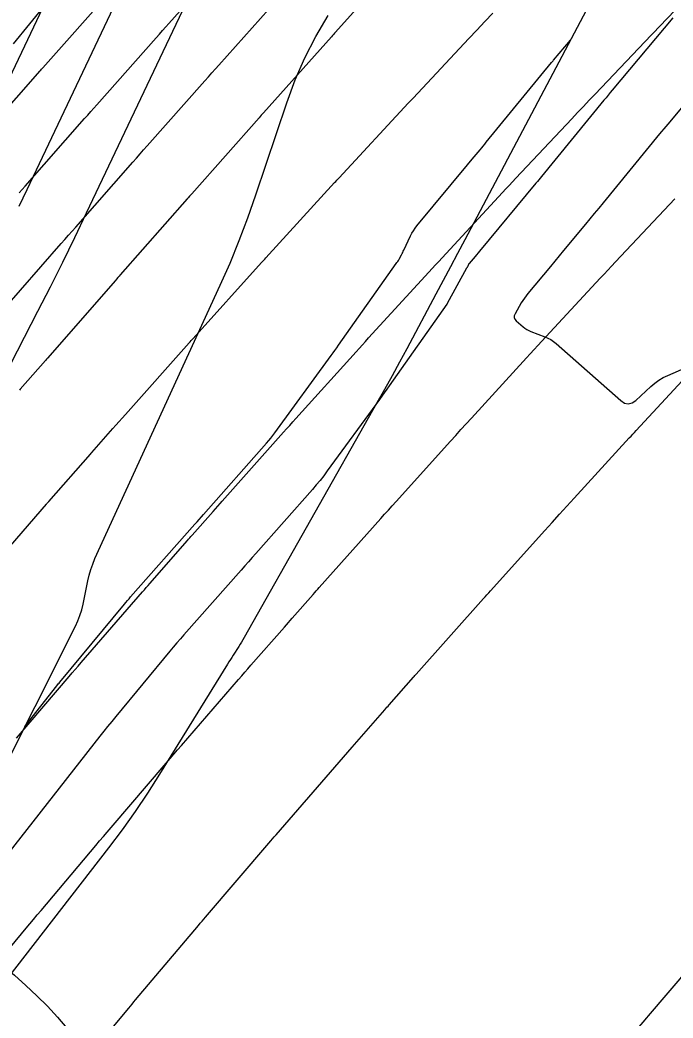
# Model space of a CAD drawing. Extents: x 1005228 to 1008882, y 1883389 to 1885754.
# Drawn here: x 1008153.43 to 1008183.57, y 1884601.98 to 1884648.04 of the extents above; entities that cross this region are included whole.
import ezdxf

# ---------------------------------------------------------------- set-up
doc = ezdxf.new("R2010")
doc.units = 0
for name, color, linetype in [('ATDIMS', 7, 'Continuous'), ('C-ANNO-NOTE', 7, 'Continuous'), ('R_Erosion', 7, 'Continuous'), ('S_BRIDGE', 7, 'Continuous'), ('TSOBSTACLE', 7, 'Continuous')]:
    doc.layers.add(name, color=color, linetype=linetype)

msp = doc.modelspace()

# ---------------------------------------------------------------- linework, layer by layer
at = {"layer": 'ATDIMS'}
for points in [[(1008153.392, 1884640.055), (1008153.53, 1884640.213), (1008153.668, 1884640.37), (1008156.411, 1884643.486), (1008156.554, 1884643.647), (1008156.696, 1884643.808), (1008156.838, 1884643.969), (1008156.981, 1884644.13), (1008159.72, 1884647.221), (1008159.866, 1884647.386), (1008160.013, 1884647.551), (1008160.159, 1884647.715), (1008160.306, 1884647.88), (1008162.813, 1884650.69)], [(1008183.567, 1884648.134), (1008180.769, 1884644.799), (1008180.673, 1884644.684), (1008180.577, 1884644.569), (1008180.481, 1884644.453), (1008180.386, 1884644.337), (1008177.504, 1884640.822), (1008177.44, 1884640.743), (1008177.375, 1884640.664), (1008177.31, 1884640.585), (1008177.245, 1884640.507), (1008174.634, 1884637.363), (1008174.435, 1884637.124), (1008174.164, 1884636.798), (1008174.151, 1884636.781), (1008174.139, 1884636.764), (1008174.129, 1884636.746), (1008174.119, 1884636.728), (1008174.084, 1884636.653), (1008174.075, 1884636.634), (1008174.066, 1884636.615), (1008174.056, 1884636.597), (1008174.046, 1884636.579), (1008173.154, 1884634.96), (1008173.148, 1884634.95), (1008173.142, 1884634.939), (1008173.135, 1884634.929), (1008173.128, 1884634.92), (1008170.467, 1884631.154), (1008170.355, 1884630.996), (1008170.242, 1884630.839), (1008170.129, 1884630.682), (1008170.016, 1884630.525), (1008167.609, 1884627.226), (1008167.446, 1884627.008), (1008167.278, 1884626.793), (1008167.105, 1884626.583), (1008166.927, 1884626.377), (1008164.315, 1884623.418), (1008164.147, 1884623.227), (1008163.978, 1884623.037), (1008163.81, 1884622.846), (1008163.641, 1884622.656), (1008160.998, 1884619.669), (1008160.832, 1884619.48), (1008160.667, 1884619.29), (1008160.504, 1884619.098), (1008160.343, 1884618.905), (1008157.846, 1884615.893), (1008157.66, 1884615.667), (1008157.475, 1884615.44), (1008157.293, 1884615.212), (1008157.111, 1884614.982), (1008151.571, 1884607.922)], [(1008151.31, 1884603.241), (1008153.71, 1884606.123), (1008153.882, 1884606.33), (1008154.054, 1884606.535), (1008154.227, 1884606.741), (1008154.4, 1884606.946), (1008156.931, 1884609.945), (1008157.105, 1884610.151), (1008157.279, 1884610.356), (1008157.454, 1884610.562), (1008157.63, 1884610.767), (1008160.178, 1884613.746), (1008160.354, 1884613.951), (1008160.53, 1884614.156), (1008160.706, 1884614.36), (1008160.883, 1884614.565), (1008163.521, 1884617.606), (1008163.663, 1884617.77), (1008163.805, 1884617.934), (1008163.948, 1884618.097), (1008164.091, 1884618.26), (1008165.632, 1884620.019), (1008165.724, 1884620.123), (1008165.816, 1884620.227), (1008165.907, 1884620.332), (1008165.999, 1884620.436), (1008166.967, 1884621.533), (1008167.037, 1884621.611), (1008167.106, 1884621.69), (1008167.176, 1884621.768), (1008167.245, 1884621.846), (1008170.079, 1884625.028), (1008170.256, 1884625.226), (1008170.433, 1884625.424), (1008170.61, 1884625.621), (1008170.787, 1884625.818), (1008173.301, 1884628.602), (1008173.542, 1884628.869), (1008173.784, 1884629.136), (1008174.026, 1884629.402), (1008174.269, 1884629.668), (1008176.807, 1884632.442), (1008176.984, 1884632.635), (1008177.16, 1884632.827), (1008177.338, 1884633.019), (1008177.515, 1884633.211), (1008180.212, 1884636.12), (1008180.387, 1884636.309), (1008180.562, 1884636.497), (1008180.738, 1884636.685), (1008180.914, 1884636.872), (1008183.65, 1884639.784)]]:
    msp.add_lwpolyline(points, dxfattribs=at)
at = {"layer": 'C-ANNO-NOTE'}
for points in [[(1008165.595, 1884665.179), (1008153.745, 1884640.2), (1008153.375, 1884639.427)], [(1008186.998, 1884662.538), (1008173.961, 1884637.897), (1008173.628, 1884637.268), (1008173.294, 1884636.639), (1008172.959, 1884636.01), (1008172.624, 1884635.381), (1008171.281, 1884632.868), (1008170.943, 1884632.241), (1008170.601, 1884631.616), (1008170.256, 1884630.993), (1008169.907, 1884630.372), (1008163.77, 1884619.536), (1008163.71, 1884619.432), (1008163.649, 1884619.329), (1008163.587, 1884619.227), (1008163.523, 1884619.126), (1008163.266, 1884618.722), (1008163.202, 1884618.621), (1008163.138, 1884618.52), (1008163.075, 1884618.419), (1008163.011, 1884618.317), (1008159.873, 1884613.238), (1008159.318, 1884612.365), (1008158.74, 1884611.508), (1008158.14, 1884610.667), (1008157.517, 1884609.841), (1008148.458, 1884598.167)], [(1008150.828, 1884627.946), (1008154.259, 1884634.6), (1008154.834, 1884635.727), (1008155.4, 1884636.858), (1008155.956, 1884637.993), (1008156.502, 1884639.134), (1008164.327, 1884655.627)], [(1008150.386, 1884608.943), (1008155.987, 1884620.061), (1008156.101, 1884620.308), (1008156.198, 1884620.56), (1008156.278, 1884620.818), (1008156.34, 1884621.082), (1008156.555, 1884622.151), (1008156.616, 1884622.416), (1008156.693, 1884622.675), (1008156.784, 1884622.93), (1008156.89, 1884623.181), (1008162.67, 1884635.796), (1008163.123, 1884636.821), (1008163.549, 1884637.858), (1008163.947, 1884638.905), (1008164.317, 1884639.964), (1008165.741, 1884644.22), (1008166.128, 1884645.269), (1008166.577, 1884646.288), (1008167.088, 1884647.278), (1008167.661, 1884648.239)]]:
    msp.add_lwpolyline(points, dxfattribs=at)
at = {"layer": 'R_Erosion'}
msp.add_ellipse((1008147.474, 1884597.318), major_axis=(10.392, -8.923), ratio=0.638788, dxfattribs=at)
at = {"layer": 'S_BRIDGE'}
msp.add_lwpolyline([(1008150.988, 1884641.266), (1008155.86, 1884651.534)], dxfattribs=at)
at = {"layer": 'TSOBSTACLE'}
for points in [[(1008153.265, 1884614.895), (1008155.704, 1884617.745), (1008155.84, 1884617.905), (1008155.978, 1884618.064), (1008156.115, 1884618.224), (1008156.253, 1884618.383), (1008159.084, 1884621.648), (1008159.168, 1884621.745), (1008159.253, 1884621.842), (1008159.338, 1884621.939), (1008159.422, 1884622.036), (1008161.154, 1884624.012), (1008161.209, 1884624.074), (1008161.263, 1884624.136), (1008161.318, 1884624.198), (1008161.373, 1884624.26), (1008162.34, 1884625.357), (1008162.447, 1884625.478), (1008162.554, 1884625.598), (1008162.661, 1884625.719), (1008162.768, 1884625.839), (1008165.595, 1884629.014), (1008165.738, 1884629.173), (1008165.88, 1884629.332), (1008166.023, 1884629.491), (1008166.166, 1884629.65), (1008168.941, 1884632.724), (1008169.086, 1884632.885), (1008169.232, 1884633.045), (1008169.377, 1884633.205), (1008169.523, 1884633.365), (1008172.307, 1884636.407), (1008172.457, 1884636.572), (1008172.608, 1884636.736), (1008172.759, 1884636.9), (1008172.911, 1884637.064), (1008175.699, 1884640.072), (1008175.854, 1884640.239), (1008176.01, 1884640.405), (1008176.166, 1884640.572), (1008176.321, 1884640.738), (1008178.901, 1884643.484), (1008179.169, 1884643.769), (1008179.437, 1884644.053), (1008179.706, 1884644.336), (1008179.975, 1884644.619), (1008182.564, 1884647.339), (1008182.726, 1884647.509), (1008182.889, 1884647.679), (1008183.052, 1884647.849), (1008183.215, 1884648.019), (1008186.021, 1884650.927)], [(1008171.15, 1884650.998), (1008167.989, 1884647.479), (1008167.942, 1884647.426), (1008167.894, 1884647.374), (1008167.847, 1884647.321), (1008167.8, 1884647.268), (1008164.668, 1884643.758), (1008164.616, 1884643.7), (1008164.565, 1884643.642), (1008164.513, 1884643.584), (1008164.462, 1884643.526), (1008161.357, 1884640.023), (1008161.302, 1884639.961), (1008161.248, 1884639.9), (1008161.194, 1884639.838), (1008161.139, 1884639.777), (1008158.057, 1884636.276), (1008158, 1884636.211), (1008157.944, 1884636.147), (1008157.887, 1884636.082), (1008157.83, 1884636.018), (1008154.697, 1884632.435), (1008154.652, 1884632.383), (1008154.607, 1884632.331), (1008153.443, 1884630.994), (1008153.407, 1884630.953)], [(1008156.127, 1884650.649), (1008153.106, 1884646.933)], [(1008151.172, 1884642.074), (1008154.355, 1884645.69), (1008154.387, 1884645.726), (1008154.42, 1884645.763), (1008154.452, 1884645.799), (1008154.484, 1884645.836), (1008157.664, 1884649.424)], [(1008152.507, 1884634.487), (1008155.334, 1884637.72), (1008155.501, 1884637.91), (1008155.668, 1884638.101), (1008155.835, 1884638.291), (1008156.002, 1884638.481), (1008158.643, 1884641.481), (1008158.807, 1884641.667), (1008158.972, 1884641.854), (1008159.137, 1884642.04), (1008159.302, 1884642.227), (1008161.965, 1884645.232), (1008162.127, 1884645.414), (1008162.289, 1884645.596), (1008162.451, 1884645.778), (1008162.613, 1884645.96), (1008165.307, 1884648.979)], [(1008151.511, 1884622.073), (1008154.647, 1884625.69), (1008154.674, 1884625.72), (1008154.701, 1884625.751), (1008154.727, 1884625.782), (1008154.754, 1884625.812), (1008156.676, 1884628.005), (1008156.711, 1884628.045), (1008156.746, 1884628.084), (1008157.714, 1884629.181), (1008157.858, 1884629.344), (1008158.002, 1884629.507), (1008158.146, 1884629.669), (1008158.291, 1884629.832), (1008161.234, 1884633.137), (1008161.281, 1884633.189), (1008161.328, 1884633.241), (1008161.374, 1884633.293), (1008161.421, 1884633.345), (1008164.581, 1884636.846), (1008164.63, 1884636.9), (1008164.679, 1884636.954), (1008164.728, 1884637.008), (1008164.777, 1884637.062), (1008167.951, 1884640.531), (1008168.003, 1884640.588), (1008168.056, 1884640.645), (1008168.108, 1884640.702), (1008168.161, 1884640.759), (1008171.345, 1884644.194), (1008171.401, 1884644.254), (1008171.457, 1884644.314), (1008171.513, 1884644.375), (1008171.57, 1884644.435), (1008174.153, 1884647.185), (1008174.519, 1884647.573), (1008174.885, 1884647.961), (1008175.252, 1884648.348)], [(1008153.657, 1884615.436), (1008155.127, 1884617.309), (1008155.162, 1884617.353), (1008155.197, 1884617.396), (1008155.232, 1884617.44), (1008155.267, 1884617.483), (1008158.247, 1884621.077), (1008158.318, 1884621.161), (1008158.389, 1884621.246), (1008158.461, 1884621.329), (1008158.534, 1884621.412), (1008161.503, 1884624.766), (1008161.602, 1884624.878), (1008161.702, 1884624.991), (1008161.802, 1884625.104), (1008161.901, 1884625.217), (1008164.812, 1884628.513), (1008164.91, 1884628.628), (1008165.006, 1884628.744), (1008165.099, 1884628.863), (1008165.189, 1884628.984), (1008167.798, 1884632.56), (1008167.882, 1884632.676), (1008167.966, 1884632.793), (1008168.05, 1884632.91), (1008168.133, 1884633.027), (1008170.797, 1884636.796), (1008170.831, 1884636.845), (1008170.863, 1884636.895), (1008170.894, 1884636.946), (1008170.924, 1884636.998), (1008171.039, 1884637.207), (1008171.067, 1884637.26), (1008171.095, 1884637.313), (1008171.122, 1884637.366), (1008171.147, 1884637.42), (1008171.453, 1884638.07), (1008171.517, 1884638.193), (1008171.587, 1884638.313), (1008171.665, 1884638.427), (1008171.751, 1884638.537), (1008174.093, 1884641.357), (1008174.308, 1884641.617), (1008174.668, 1884642.049), (1008174.74, 1884642.136), (1008174.811, 1884642.222), (1008174.883, 1884642.309), (1008174.954, 1884642.396), (1008177.969, 1884646.074), (1008177.991, 1884646.101), (1008178.013, 1884646.127), (1008178.035, 1884646.154), (1008178.057, 1884646.18), (1008178.833, 1884647.105)], [(1008186.3, 1884646.778), (1008183.328, 1884643.235), (1008183.234, 1884643.123), (1008183.141, 1884643.01), (1008183.047, 1884642.898), (1008182.955, 1884642.785), (1008180.342, 1884639.597), (1008180.14, 1884639.351), (1008179.938, 1884639.106), (1008179.736, 1884638.861), (1008179.533, 1884638.617), (1008178.516, 1884637.393), (1008177.911, 1884636.665), (1008176.87, 1884635.412), (1008176.788, 1884635.309), (1008176.711, 1884635.203), (1008176.638, 1884635.093), (1008176.57, 1884634.981), (1008176.282, 1884634.478), (1008176.245, 1884634.389), (1008176.242, 1884634.306), (1008176.272, 1884634.228), (1008176.335, 1884634.156), (1008176.652, 1884633.878), (1008176.733, 1884633.812), (1008176.82, 1884633.755), (1008176.911, 1884633.706), (1008177.008, 1884633.665), (1008177.661, 1884633.419), (1008177.8, 1884633.359), (1008177.931, 1884633.288), (1008178.055, 1884633.206), (1008178.173, 1884633.111), (1008181.156, 1884630.477), (1008181.333, 1884630.36), (1008181.509, 1884630.322), (1008181.684, 1884630.364), (1008181.859, 1884630.485), (1008182.555, 1884631.126), (1008182.734, 1884631.278), (1008182.924, 1884631.414), (1008183.124, 1884631.533), (1008183.336, 1884631.637), (1008185.085, 1884632.407)], [(1008156.046, 1884599.554), (1008158.446, 1884602.436), (1008158.526, 1884602.532), (1008158.606, 1884602.627), (1008158.686, 1884602.723), (1008158.767, 1884602.818), (1008161.669, 1884606.256), (1008161.75, 1884606.352), (1008161.831, 1884606.448), (1008161.913, 1884606.544), (1008161.995, 1884606.64), (1008164.917, 1884610.056), (1008165, 1884610.152), (1008165.082, 1884610.247), (1008165.164, 1884610.343), (1008165.247, 1884610.438), (1008167.958, 1884613.564), (1008168.158, 1884613.795), (1008168.358, 1884614.025), (1008168.558, 1884614.254), (1008168.759, 1884614.484), (1008170.267, 1884616.204), (1008170.317, 1884616.262), (1008170.368, 1884616.319), (1008170.418, 1884616.376), (1008170.469, 1884616.433), (1008171.594, 1884617.708), (1008171.626, 1884617.745), (1008171.658, 1884617.781), (1008171.69, 1884617.817), (1008171.723, 1884617.854), (1008174.822, 1884621.334), (1008174.903, 1884621.425), (1008174.984, 1884621.515), (1008175.066, 1884621.606), (1008175.147, 1884621.696), (1008177.661, 1884624.481), (1008177.998, 1884624.854), (1008178.337, 1884625.227), (1008178.676, 1884625.6), (1008179.015, 1884625.971), (1008181.555, 1884628.748), (1008181.634, 1884628.834), (1008181.712, 1884628.919), (1008181.791, 1884629.004), (1008181.87, 1884629.09), (1008184.962, 1884632.425)], [(1008184.327, 1884604.313), (1008182.431, 1884602.086), (1008182.352, 1884601.993), (1008182.344, 1884601.984), (1008179.231, 1884598.32)]]:
    msp.add_lwpolyline(points, dxfattribs=at)

doc.saveas('drawing.dxf')
